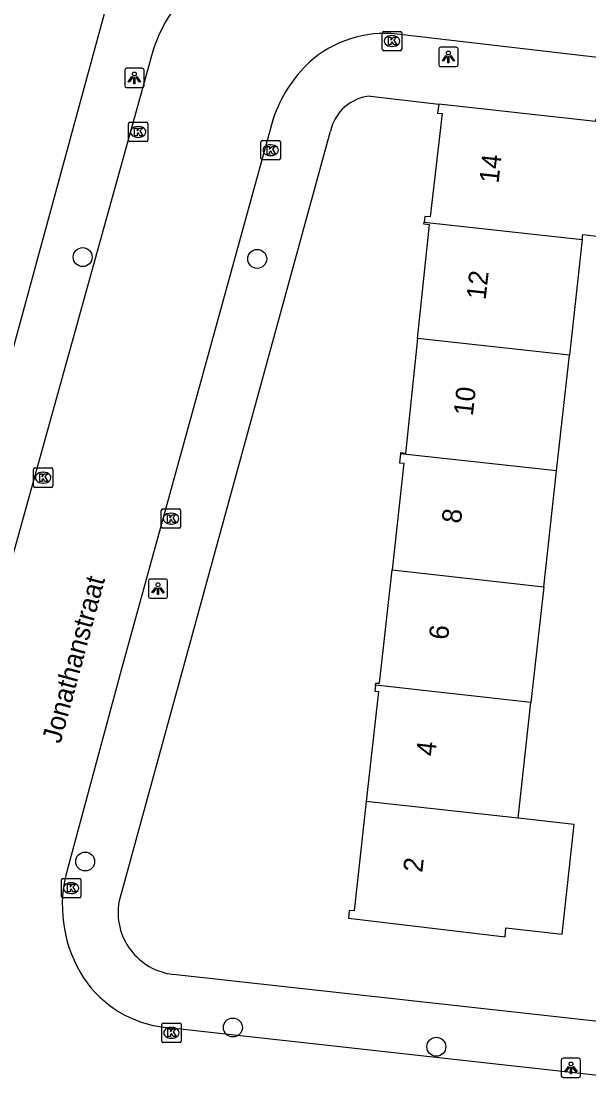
# Model space of a CAD drawing. Extents: x 162026 to 163499, y 387297 to 388169.
# Drawn here: x 162389.5 to 162418.8, y 388009.5 to 388064.1 of the extents above; entities that cross this region are included whole.
import ezdxf

# ---------------------------------------------------------------- set-up
doc = ezdxf.new("R2010")
doc.units = 0
for name, color, linetype in [('IMGEO_Boom', 7, 'Continuous'), ('IMGEO_Kolk', 7, 'Continuous'), ('IMGEO_Lichtpunt', 7, 'Continuous'), ('IMGEO_Openbare_ruimte_label', 7, 'Continuous'), ('IMGEO_Pand', 7, 'Continuous'), ('IMGEO_Pand_nummerreeks', 7, 'Continuous'), ('IMGEO_Rijbaan_lokaal_open', 7, 'Continuous'), ('IMGEO_Voetpad_open', 7, 'Continuous')]:
    doc.layers.add(name, color=color, linetype=linetype)

msp = doc.modelspace()

# ---------------------------------------------------------------- linework, layer by layer
at = {"layer": 'IMGEO_Boom'}
for centre in [(162392.706, 388051.954), (162401.713, 388051.861), (162392.835, 388020.741), (162400.456, 388012.169), (162410.955, 388011.176)]:
    msp.add_circle(centre, 0.489, dxfattribs=at)
at = {"layer": 'IMGEO_Kolk'}
for p, q in [((162408.168, 388062.687), (162408.168, 388063.539)), ((162408.243, 388063.613), (162409.095, 388063.613)), ((162409.169, 388063.539), (162409.169, 388062.687)), ((162408.656, 388063.393), (162408.681, 388063.393)), ((162409.095, 388062.613), (162408.243, 388062.613)), ((162408.679, 388062.833), (162408.654, 388062.833)), ((162395.067, 388057.993), (162395.067, 388058.845)), ((162395.142, 388058.919), (162395.994, 388058.919)), ((162395.555, 388058.699), (162395.58, 388058.699)), ((162396.068, 388058.845), (162396.068, 388057.993)), ((162395.578, 388058.139), (162395.553, 388058.139)), ((162401.982, 388057.974), (162402.834, 388057.974)), ((162395.994, 388057.919), (162395.142, 388057.919)), ((162401.907, 388057.048), (162401.907, 388057.9)), ((162402.395, 388057.754), (162402.42, 388057.754)), ((162402.908, 388057.9), (162402.908, 388057.048)), ((162402.834, 388056.974), (162401.982, 388056.974)), ((162402.418, 388057.194), (162402.393, 388057.194)), ((162390.165, 388040.138), (162390.165, 388040.99)), ((162390.24, 388041.064), (162391.092, 388041.064)), ((162391.166, 388040.99), (162391.166, 388040.138)), ((162390.653, 388040.844), (162390.678, 388040.844)), ((162391.092, 388040.064), (162390.24, 388040.064)), ((162390.676, 388040.284), (162390.651, 388040.284)), ((162396.759, 388038.023), (162396.759, 388038.875)), ((162396.834, 388038.949), (162397.686, 388038.949)), ((162397.76, 388038.875), (162397.76, 388038.023)), ((162397.247, 388038.729), (162397.272, 388038.729)), ((162397.686, 388037.949), (162396.834, 388037.949)), ((162397.27, 388038.169), (162397.245, 388038.169)), ((162391.608, 388018.942), (162391.608, 388019.794)), ((162391.683, 388019.868), (162392.535, 388019.868)), ((162392.609, 388019.794), (162392.609, 388018.942)), ((162392.096, 388019.648), (162392.121, 388019.648)), ((162392.535, 388018.868), (162391.683, 388018.868)), ((162392.119, 388019.088), (162392.094, 388019.088)), ((162396.786, 388011.47), (162396.786, 388012.322)), ((162396.861, 388012.396), (162397.713, 388012.396)), ((162397.274, 388012.176), (162397.299, 388012.176)), ((162397.787, 388012.322), (162397.787, 388011.47)), ((162397.297, 388011.616), (162397.272, 388011.616)), ((162397.713, 388011.396), (162396.861, 388011.396))]:
    msp.add_line(p, q, dxfattribs=at)
for points in [[(162408.168, 388062.687), (162408.168, 388063.539)], [(162408.243, 388063.613), (162409.095, 388063.613)], [(162409.169, 388063.539), (162409.169, 388062.687)], [(162408.489, 388063.313), (162408.612, 388063.313), (162408.612, 388063.162), (162408.742, 388063.313), (162408.906, 388063.313), (162408.76, 388063.162), (162408.913, 388062.913), (162408.761, 388062.913), (162408.676, 388063.077), (162408.612, 388063.01), (162408.612, 388062.913), (162408.489, 388062.913), (162408.489, 388063.313)], [(162409.095, 388062.613), (162408.243, 388062.613)], [(162395.067, 388057.993), (162395.067, 388058.845)], [(162395.142, 388058.919), (162395.994, 388058.919)], [(162395.388, 388058.619), (162395.511, 388058.619), (162395.511, 388058.468), (162395.641, 388058.619), (162395.805, 388058.619), (162395.659, 388058.468), (162395.812, 388058.219), (162395.66, 388058.219), (162395.575, 388058.383), (162395.511, 388058.316), (162395.511, 388058.219), (162395.388, 388058.219), (162395.388, 388058.619)], [(162396.068, 388058.845), (162396.068, 388057.993)], [(162401.982, 388057.974), (162402.834, 388057.974)], [(162395.994, 388057.919), (162395.142, 388057.919)], [(162401.907, 388057.048), (162401.907, 388057.9)], [(162402.228, 388057.674), (162402.351, 388057.674), (162402.351, 388057.523), (162402.481, 388057.674), (162402.645, 388057.674), (162402.499, 388057.523), (162402.652, 388057.274), (162402.5, 388057.274), (162402.415, 388057.438), (162402.351, 388057.371), (162402.351, 388057.274), (162402.228, 388057.274), (162402.228, 388057.674)], [(162402.908, 388057.9), (162402.908, 388057.048)], [(162402.834, 388056.974), (162401.982, 388056.974)], [(162390.165, 388040.138), (162390.165, 388040.99)], [(162390.24, 388041.064), (162391.092, 388041.064)], [(162391.166, 388040.99), (162391.166, 388040.138)], [(162390.486, 388040.764), (162390.609, 388040.764), (162390.609, 388040.613), (162390.739, 388040.764), (162390.903, 388040.764), (162390.757, 388040.613), (162390.91, 388040.364), (162390.758, 388040.364), (162390.673, 388040.528), (162390.609, 388040.461), (162390.609, 388040.364), (162390.486, 388040.364), (162390.486, 388040.764)], [(162391.092, 388040.064), (162390.24, 388040.064)], [(162396.759, 388038.023), (162396.759, 388038.875)], [(162396.834, 388038.949), (162397.686, 388038.949)], [(162397.76, 388038.875), (162397.76, 388038.023)], [(162397.08, 388038.649), (162397.203, 388038.649), (162397.203, 388038.498), (162397.333, 388038.649), (162397.497, 388038.649), (162397.351, 388038.498), (162397.504, 388038.249), (162397.352, 388038.249), (162397.267, 388038.413), (162397.203, 388038.346), (162397.203, 388038.249), (162397.08, 388038.249), (162397.08, 388038.649)], [(162397.686, 388037.949), (162396.834, 388037.949)], [(162391.608, 388018.942), (162391.608, 388019.794)], [(162391.683, 388019.868), (162392.535, 388019.868)], [(162392.609, 388019.794), (162392.609, 388018.942)], [(162391.929, 388019.568), (162392.052, 388019.568), (162392.052, 388019.417), (162392.182, 388019.568), (162392.346, 388019.568), (162392.2, 388019.417), (162392.353, 388019.168), (162392.201, 388019.168), (162392.116, 388019.332), (162392.052, 388019.265), (162392.052, 388019.168), (162391.929, 388019.168), (162391.929, 388019.568)], [(162392.535, 388018.868), (162391.683, 388018.868)], [(162396.786, 388011.47), (162396.786, 388012.322)], [(162396.861, 388012.396), (162397.713, 388012.396)], [(162397.107, 388012.096), (162397.23, 388012.096), (162397.23, 388011.945), (162397.36, 388012.096), (162397.524, 388012.096), (162397.378, 388011.945), (162397.531, 388011.696), (162397.379, 388011.696), (162397.294, 388011.86), (162397.23, 388011.793), (162397.23, 388011.696), (162397.107, 388011.696), (162397.107, 388012.096)], [(162397.787, 388012.322), (162397.787, 388011.47)], [(162397.713, 388011.396), (162396.861, 388011.396)]]:
    msp.add_lwpolyline(points, dxfattribs=at)
for centre, start, end in [((162408.245, 388063.537), 91.552, 178.448), ((162408.245, 388063.537), 91.552, 178.448), ((162409.093, 388063.537), 1.552, 88.448), ((162409.093, 388063.537), 1.552, 88.448), ((162408.245, 388062.689), 181.552, 268.448), ((162408.245, 388062.689), 181.552, 268.448), ((162409.093, 388062.689), 271.552, 358.448), ((162409.093, 388062.689), 271.552, 358.448), ((162395.144, 388058.843), 91.552, 178.448), ((162395.144, 388058.843), 91.552, 178.448), ((162395.992, 388058.843), 1.552, 88.448), ((162395.992, 388058.843), 1.552, 88.448), ((162395.144, 388057.995), 181.552, 268.448), ((162395.144, 388057.995), 181.552, 268.448), ((162395.992, 388057.995), 271.552, 358.448), ((162395.992, 388057.995), 271.552, 358.448), ((162401.984, 388057.898), 91.552, 178.448), ((162401.984, 388057.898), 91.552, 178.448), ((162402.832, 388057.898), 1.552, 88.448), ((162402.832, 388057.898), 1.552, 88.448), ((162401.984, 388057.05), 181.552, 268.448), ((162401.984, 388057.05), 181.552, 268.448), ((162402.832, 388057.05), 271.552, 358.448), ((162402.832, 388057.05), 271.552, 358.448), ((162390.242, 388040.988), 91.552, 178.448), ((162390.242, 388040.988), 91.552, 178.448), ((162391.09, 388040.988), 1.552, 88.448), ((162391.09, 388040.988), 1.552, 88.448), ((162390.242, 388040.14), 181.552, 268.448), ((162390.242, 388040.14), 181.552, 268.448), ((162391.09, 388040.14), 271.552, 358.448), ((162391.09, 388040.14), 271.552, 358.448), ((162396.836, 388038.873), 91.552, 178.448), ((162396.836, 388038.873), 91.552, 178.448), ((162397.684, 388038.873), 1.552, 88.448), ((162397.684, 388038.873), 1.552, 88.448), ((162396.836, 388038.025), 181.552, 268.448), ((162396.836, 388038.025), 181.552, 268.448), ((162397.684, 388038.025), 271.552, 358.448), ((162397.684, 388038.025), 271.552, 358.448), ((162391.685, 388019.792), 91.552, 178.448), ((162391.685, 388019.792), 91.552, 178.448), ((162392.533, 388019.792), 1.552, 88.448), ((162392.533, 388019.792), 1.552, 88.448), ((162391.685, 388018.944), 181.552, 268.448), ((162391.685, 388018.944), 181.552, 268.448), ((162392.533, 388018.944), 271.552, 358.448), ((162392.533, 388018.944), 271.552, 358.448), ((162396.863, 388012.32), 91.552, 178.448), ((162396.863, 388012.32), 91.552, 178.448), ((162397.711, 388012.32), 1.552, 88.448), ((162397.711, 388012.32), 1.552, 88.448), ((162396.863, 388011.472), 181.552, 268.448), ((162396.863, 388011.472), 181.552, 268.448), ((162397.711, 388011.472), 271.552, 358.448), ((162397.711, 388011.472), 271.552, 358.448)]:
    msp.add_arc(centre, 0.0765, start, end, dxfattribs=at)
for centre, major_axis, ratio, start_param, end_param in [((162408.655, 388063.113), (-0.387, 0.002), 0.722429, 4.712389, 7.853982), ((162408.68, 388063.113), (-0.39, 0.002), 0.717154, 1.570796, 4.712389), ((162395.554, 388058.419), (-0.387, 0.002), 0.722429, 4.712389, 7.853982), ((162395.579, 388058.419), (-0.39, 0.002), 0.717154, 1.570796, 4.712389), ((162402.394, 388057.474), (-0.387, 0.002), 0.722429, 4.712389, 7.853982), ((162402.419, 388057.474), (-0.39, 0.002), 0.717154, 1.570796, 4.712389), ((162390.652, 388040.564), (-0.387, 0.002), 0.722429, 4.712389, 7.853982), ((162390.677, 388040.564), (-0.39, 0.002), 0.717154, 1.570796, 4.712389), ((162397.246, 388038.449), (-0.387, 0.002), 0.722429, 4.712389, 7.853982), ((162397.271, 388038.449), (-0.39, 0.002), 0.717154, 1.570796, 4.712389), ((162392.095, 388019.368), (-0.387, 0.002), 0.722429, 4.712389, 7.853982), ((162392.12, 388019.368), (-0.39, 0.002), 0.717154, 1.570796, 4.712389), ((162397.273, 388011.896), (-0.387, 0.002), 0.722429, 4.712389, 7.853982), ((162397.298, 388011.896), (-0.39, 0.002), 0.717154, 1.570796, 4.712389)]:
    msp.add_ellipse(centre, major_axis=major_axis, ratio=ratio, start_param=start_param, end_param=end_param, dxfattribs=at)
at = {"layer": 'IMGEO_Lichtpunt'}
for p, q in [((162411.078, 388062.696), (162411.078, 388061.889)), ((162411.078, 388062.696), (162411.078, 388061.889)), ((162411.98, 388062.791), (162411.172, 388062.791)), ((162411.98, 388062.791), (162411.172, 388062.791)), ((162412.074, 388061.889), (162412.074, 388062.696)), ((162412.074, 388061.889), (162412.074, 388062.696)), ((162411.172, 388061.795), (162411.98, 388061.795)), ((162411.172, 388061.795), (162411.98, 388061.795)), ((162394.874, 388061.613), (162394.874, 388060.806)), ((162394.874, 388061.613), (162394.874, 388060.806)), ((162395.776, 388061.708), (162394.968, 388061.708)), ((162395.776, 388061.708), (162394.968, 388061.708)), ((162395.87, 388060.806), (162395.87, 388061.613)), ((162395.87, 388060.806), (162395.87, 388061.613)), ((162394.968, 388060.712), (162395.776, 388060.712)), ((162394.968, 388060.712), (162395.776, 388060.712)), ((162396.094, 388035.235), (162396.094, 388034.428)), ((162396.094, 388035.235), (162396.094, 388034.428)), ((162396.996, 388035.33), (162396.188, 388035.33)), ((162396.996, 388035.33), (162396.188, 388035.33)), ((162397.09, 388034.428), (162397.09, 388035.235)), ((162397.09, 388034.428), (162397.09, 388035.235)), ((162396.188, 388034.334), (162396.996, 388034.334)), ((162396.188, 388034.334), (162396.996, 388034.334)), ((162417.403, 388010.488), (162417.403, 388009.681)), ((162417.403, 388010.488), (162417.403, 388009.681)), ((162418.305, 388010.583), (162417.497, 388010.583)), ((162418.305, 388010.583), (162417.497, 388010.583)), ((162418.399, 388009.681), (162418.399, 388010.488)), ((162418.399, 388009.681), (162418.399, 388010.488)), ((162417.497, 388009.587), (162418.305, 388009.587)), ((162417.497, 388009.587), (162418.305, 388009.587))]:
    msp.add_line(p, q, dxfattribs=at)
for points in [[(162411.452, 388062.36), (162411.491, 388062.332), (162411.303, 388062.07), (162411.265, 388062.097), (162411.452, 388062.36)], [(162411.554, 388062.312), (162411.601, 388062.312), (162411.601, 388061.99), (162411.554, 388061.99), (162411.554, 388062.312)], [(162411.664, 388062.332), (162411.702, 388062.359), (162411.889, 388062.097), (162411.85, 388062.069), (162411.664, 388062.332)], [(162395.248, 388061.277), (162395.287, 388061.249), (162395.099, 388060.987), (162395.061, 388061.014), (162395.248, 388061.277)], [(162395.35, 388061.229), (162395.397, 388061.229), (162395.397, 388060.907), (162395.35, 388060.907), (162395.35, 388061.229)], [(162395.46, 388061.249), (162395.498, 388061.276), (162395.685, 388061.014), (162395.646, 388060.986), (162395.46, 388061.249)], [(162396.468, 388034.899), (162396.507, 388034.871), (162396.319, 388034.609), (162396.281, 388034.636), (162396.468, 388034.899)], [(162396.57, 388034.851), (162396.617, 388034.851), (162396.617, 388034.529), (162396.57, 388034.529), (162396.57, 388034.851)], [(162396.68, 388034.871), (162396.718, 388034.898), (162396.905, 388034.636), (162396.866, 388034.608), (162396.68, 388034.871)], [(162417.777, 388010.152), (162417.816, 388010.124), (162417.628, 388009.862), (162417.59, 388009.889), (162417.777, 388010.152)], [(162417.879, 388010.104), (162417.926, 388010.104), (162417.926, 388009.782), (162417.879, 388009.782), (162417.879, 388010.104)], [(162417.989, 388010.124), (162418.027, 388010.151), (162418.214, 388009.889), (162418.175, 388009.861), (162417.989, 388010.124)]]:
    msp.add_lwpolyline(points, dxfattribs=at)
for centre in [(162411.577, 388062.494), (162395.373, 388061.411), (162396.593, 388035.033), (162417.902, 388010.286)]:
    msp.add_circle(centre, 0.0994, dxfattribs=at)
for centre, start, end in [((162411.172, 388062.696), 90, 180), ((162411.172, 388062.696), 90, 180), ((162411.98, 388062.696), 0, 90), ((162411.98, 388062.696), 0, 90), ((162411.172, 388061.889), 180, 270), ((162411.172, 388061.889), 180, 270), ((162411.98, 388061.889), 270, 0), ((162411.98, 388061.889), 270, 360), ((162394.968, 388061.613), 90, 180), ((162394.968, 388061.613), 90, 180), ((162395.776, 388061.613), 0, 90), ((162395.776, 388061.613), 0, 90), ((162394.968, 388060.806), 180, 270), ((162394.968, 388060.806), 180, 270), ((162395.776, 388060.806), 270, 0), ((162395.776, 388060.806), 270, 360), ((162396.188, 388035.235), 90, 180), ((162396.188, 388035.235), 90, 180), ((162396.996, 388035.235), 0, 90), ((162396.996, 388035.235), 0, 90), ((162396.188, 388034.428), 180, 270), ((162396.188, 388034.428), 180, 270), ((162396.996, 388034.428), 270, 0), ((162396.996, 388034.428), 270, 360), ((162417.497, 388010.488), 90, 180), ((162417.497, 388010.488), 90, 180), ((162418.305, 388010.488), 0, 90), ((162418.305, 388010.488), 0, 90), ((162417.497, 388009.681), 180, 270), ((162417.497, 388009.681), 180, 270), ((162418.305, 388009.681), 270, 0), ((162418.305, 388009.681), 270, 360)]:
    msp.add_arc(centre, 0.0946, start, end, dxfattribs=at)
at = {"layer": 'IMGEO_Pand'}
for points in [[(162411.077, 388059.852), (162411.013, 388059.396), (162411.262, 388059.367), (162410.633, 388054.033), (162410.358, 388054.06), (162410.326, 388053.767)], [(162422.427, 388058.608), (162422.435, 388058.677), (162419.172, 388059.062), (162419.161, 388058.965), (162411.077, 388059.852)], [(162418.485, 388052.863), (162418.513, 388053.117), (162421.734, 388052.737), (162422.427, 388058.608)], [(162409.986, 388047.755), (162410.603, 388053.626), (162410.314, 388053.654), (162410.326, 388053.767)], [(162410.326, 388053.767), (162418.485, 388052.863)], [(162418.485, 388052.863), (162417.824, 388046.886)], [(162409.986, 388047.755), (162409.361, 388041.814), (162409.107, 388041.842), (162409.103, 388041.803)], [(162417.824, 388046.886), (162409.986, 388047.755)], [(162417.162, 388040.909), (162417.824, 388046.886)], [(162409.103, 388041.803), (162409.052, 388041.337), (162409.281, 388041.308), (162408.67, 388035.801)], [(162417.162, 388040.909), (162409.103, 388041.803)], [(162416.5, 388034.933), (162417.162, 388040.909)], [(162407.821, 388029.845), (162407.833, 388029.958), (162408.021, 388029.944), (162408.67, 388035.801)], [(162408.67, 388035.801), (162416.5, 388034.933)], [(162416.5, 388034.933), (162415.838, 388028.956)], [(162407.821, 388029.845), (162407.787, 388029.542), (162407.97, 388029.517), (162407.342, 388023.847)], [(162415.838, 388028.956), (162407.821, 388029.845)], [(162415.177, 388022.979), (162415.838, 388028.956)], [(162407.342, 388023.847), (162406.715, 388018.191), (162406.461, 388018.213), (162406.417, 388017.807), (162414.499, 388016.859), (162414.549, 388017.312), (162417.44, 388016.992), (162418.068, 388022.659), (162415.177, 388022.979)], [(162415.177, 388022.979), (162407.342, 388023.847)]]:
    msp.add_lwpolyline(points, dxfattribs=at)
at = {"layer": 'IMGEO_Rijbaan_lokaal_open'}
for points in [[(162427.176, 388061.347), (162421.197, 388062.041), (162408.932, 388063.473)], [(162396.157, 388061.976), (162389.086, 388036.514), (162387.431, 388030.292), (162382.807, 388013.506)], [(162402.53, 388059.088), (162399.348, 388047.553), (162394.696, 388030.627), (162391.819, 388019.959)], [(162396.986, 388012.178), (162421.469, 388009.467)]]:
    msp.add_lwpolyline(points, dxfattribs=at)
for centre, radius, start, end in [((162403.721, 388060.251), 7.759, 137.0118, 167.1523), ((162408.294, 388057.68), 5.827, 83.7191, 131.7372), ((162409.409, 388056.754), 7.264, 133.4299, 161.2554), ((162398.526, 388018.461), 6.872, 167.4132, 212.7769), ((162397.573, 388017.934), 5.786, 213.4962, 264.1756)]:
    msp.add_arc(centre, radius, start, end, dxfattribs=at)
at = {"layer": 'IMGEO_Voetpad_open'}
for points in [[(162380.416, 388015.314), (162394.703, 388067.775)], [(162407.557, 388060.265), (162411.077, 388059.852)], [(162394.58, 388018.661), (162405.499, 388058.465)], [(162425.29, 388011.822), (162421.159, 388012.279), (162415.444, 388012.912), (162397.378, 388014.911)]]:
    msp.add_lwpolyline(points, dxfattribs=at)
for centre, radius, start, end in [((162407.718, 388058.005), 2.266, 94.0627, 168.2855), ((162397.752, 388018.109), 3.22, 170.1283, 263.3274)]:
    msp.add_arc(centre, radius, start, end, dxfattribs=at)

# ---------------------------------------------------------------- texts
at = {"layer": 'IMGEO_Openbare_ruimte_label'}
msp.add_text('Jonathanstraat', height=1, rotation=74.8655, dxfattribs=at).set_placement((162391.556, 388026.785))
at = {"layer": 'IMGEO_Pand_nummerreeks'}
for s, rotation, p in [('14', 83.6977, (162414.161, 388055.732)), ('12', 83.6984, (162413.497, 388049.722)), ('10', 83.6977, (162412.835, 388043.721)), ('8', 83.6984, (162412.221, 388038.171)), ('6', 83.6984, (162411.557, 388032.161)), ('4', 83.6984, (162410.894, 388026.154)), ('2', 83.6977, (162410.23, 388020.146))]:
    msp.add_text(s, height=1, rotation=rotation, dxfattribs=at).set_placement(p)

doc.saveas('drawing.dxf')
